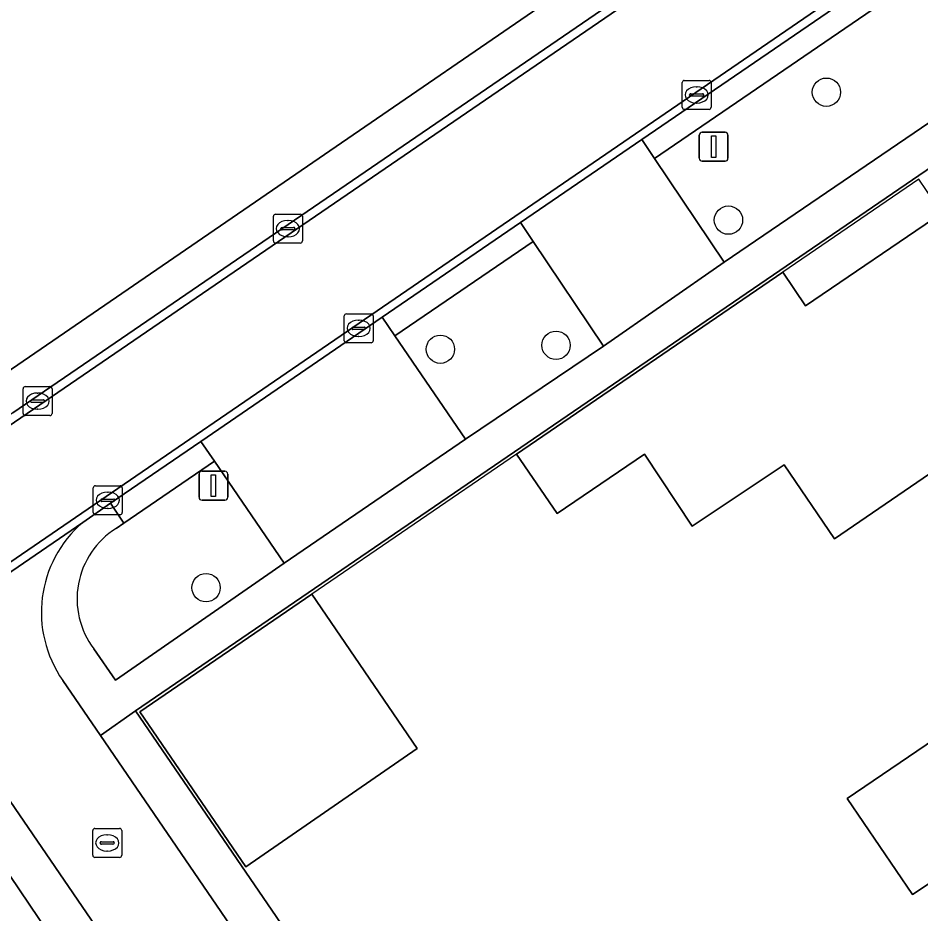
# Model space of a CAD drawing. Extents: x 155275 to 156265, y 382654 to 383635.
# Drawn here: x 155517.7 to 155548.86, y 383332.8 to 383363.73 of the extents above; entities that cross this region are included whole.
import ezdxf

# ---------------------------------------------------------------- set-up
doc = ezdxf.new("R2010")
doc.units = 0
for name, color, linetype in [('IMGEO_Boom', 7, 'Continuous'), ('IMGEO_Erf', 7, 'Continuous'), ('IMGEO_Groenvoorziening', 7, 'Continuous'), ('IMGEO_Kolk', 7, 'Continuous'), ('IMGEO_Lichtmast', 7, 'Continuous'), ('IMGEO_Muur', 7, 'Continuous'), ('IMGEO_Pand', 7, 'Continuous'), ('IMGEO_Pand_overbouw', 7, 'Continuous'), ('IMGEO_Parkeervlak_open', 7, 'Continuous'), ('IMGEO_Rijbaan_lokaal_open', 7, 'Continuous'), ('IMGEO_Voetpad_open', 7, 'Continuous')]:
    doc.layers.add(name, color=color, linetype=linetype)

msp = doc.modelspace()

# ---------------------------------------------------------------- linework, layer by layer
at = {"layer": 'IMGEO_Boom'}
for centre in [(155545.598, 383361.169), (155542.217, 383356.752), (155532.277, 383352.296), (155536.267, 383352.431), (155524.191, 383344.064)]:
    msp.add_circle(centre, 0.489, dxfattribs=at)
at = {"layer": 'IMGEO_Erf'}
msp.add_lwpolyline([(155516.403, 383350.958), (155517.291, 383351.483), (155547.646, 383372.316), (155547.186, 383372.985), (155545.891, 383374.867), (155513.415, 383422.397)], dxfattribs=at)
for points in [[(155554.524, 383362.222), (155521.756, 383339.814), (155585.616, 383246.401), (155618.427, 383268.752), (155618.124, 383269.195)], [(155545.875, 383345.753), (155544.143, 383348.308), (155540.963, 383346.186), (155539.315, 383348.678), (155536.308, 383346.626), (155534.904, 383348.672), (155544.09, 383354.95), (155544.874, 383353.792), (155549.582, 383356.997), (155551.174, 383358.087), (155555.656, 383351.45), (155551.358, 383348.545), (155550.905, 383349.19)], [(155555.044, 383333.379), (155552.972, 383336.407), (155548.571, 383333.467), (155546.313, 383336.792), (155559.011, 383345.413), (155560.461, 383343.338), (155560.986, 383343.698), (155563.925, 383339.448)], [(155525.559, 383334.426), (155521.901, 383339.774), (155527.837, 383343.838), (155531.48, 383338.507)], [(155518.42, 383332.648), (155516.069, 383336.112), (155494.094, 383320.967), (155495.01, 383319.623), (155509.565, 383298.295), (155558.036, 383227.48), (155580.05, 383242.47)]]:
    msp.add_lwpolyline(points, close=True, dxfattribs=at)
at = {"layer": 'IMGEO_Groenvoorziening'}
for points in [[(155549.701, 383365.753), (155549.531, 383365.636), (155539.666, 383358.883), (155542.073, 383355.304), (155552.16, 383362.169)], [(155535.477, 383356.012), (155530.708, 383352.756), (155533.148, 383349.19), (155537.903, 383352.404)]]:
    msp.add_lwpolyline(points, close=True, dxfattribs=at)
for points in [[(155520.318, 383341.954), (155521.065, 383340.871), (155526.891, 383344.915), (155524.48, 383348.432)], [(155524.48, 383348.432), (155521.354, 383346.289), (155521.085, 383346.105)]]:
    msp.add_lwpolyline(points, dxfattribs=at)
msp.add_arc((155522.602, 383343.678), 2.862, 122.0099, 217.0526, dxfattribs=at)
at = {"layer": 'IMGEO_Kolk'}
for p, q in [((155540.619, 383360.648), (155540.619, 383361.5)), ((155540.694, 383361.574), (155541.546, 383361.574)), ((155541.62, 383361.5), (155541.62, 383360.648)), ((155540.878, 383361.068), (155540.878, 383361.08)), ((155540.921, 383361.117), (155541.319, 383361.117)), ((155541.107, 383361.354), (155541.132, 383361.354)), ((155541.362, 383361.08), (155541.362, 383361.068)), ((155541.316, 383361.031), (155540.918, 383361.031)), ((155541.13, 383360.794), (155541.105, 383360.794)), ((155541.546, 383360.574), (155540.694, 383360.574)), ((155526.513, 383356.032), (155526.513, 383356.884)), ((155526.588, 383356.958), (155527.44, 383356.958)), ((155527.001, 383356.738), (155527.026, 383356.738)), ((155527.514, 383356.884), (155527.514, 383356.032)), ((155526.772, 383356.452), (155526.772, 383356.464)), ((155527.21, 383356.415), (155526.812, 383356.415)), ((155526.815, 383356.501), (155527.213, 383356.501)), ((155527.256, 383356.464), (155527.256, 383356.452)), ((155527.024, 383356.178), (155526.999, 383356.178)), ((155527.44, 383355.958), (155526.588, 383355.958)), ((155528.957, 383352.591), (155528.957, 383353.443)), ((155529.032, 383353.517), (155529.884, 383353.517)), ((155529.445, 383353.297), (155529.47, 383353.297)), ((155529.958, 383353.443), (155529.958, 383352.591)), ((155529.216, 383353.011), (155529.216, 383353.023)), ((155529.654, 383352.974), (155529.256, 383352.974)), ((155529.259, 383353.06), (155529.657, 383353.06)), ((155529.7, 383353.023), (155529.7, 383353.011)), ((155529.468, 383352.737), (155529.443, 383352.737)), ((155529.884, 383352.517), (155529.032, 383352.517)), ((155517.878, 383350.078), (155517.878, 383350.93)), ((155517.953, 383351.004), (155518.805, 383351.004)), ((155518.366, 383350.784), (155518.391, 383350.784)), ((155518.879, 383350.93), (155518.879, 383350.078)), ((155518.137, 383350.498), (155518.137, 383350.51)), ((155518.18, 383350.547), (155518.578, 383350.547)), ((155518.621, 383350.51), (155518.621, 383350.498)), ((155518.575, 383350.461), (155518.177, 383350.461)), ((155518.389, 383350.224), (155518.364, 383350.224)), ((155518.805, 383350.004), (155517.953, 383350.004)), ((155520.298, 383346.656), (155520.298, 383347.508)), ((155520.373, 383347.582), (155521.225, 383347.582)), ((155520.786, 383347.362), (155520.811, 383347.362)), ((155521.299, 383347.508), (155521.299, 383346.656)), ((155520.557, 383347.076), (155520.557, 383347.088)), ((155520.995, 383347.039), (155520.597, 383347.039)), ((155520.6, 383347.125), (155520.998, 383347.125)), ((155521.041, 383347.088), (155521.041, 383347.076)), ((155520.809, 383346.802), (155520.784, 383346.802)), ((155521.225, 383346.582), (155520.373, 383346.582)), ((155520.281, 383334.826), (155520.281, 383335.678)), ((155520.356, 383335.752), (155521.208, 383335.752)), ((155520.769, 383335.532), (155520.794, 383335.532)), ((155521.282, 383335.678), (155521.282, 383334.826)), ((155520.54, 383335.246), (155520.54, 383335.258)), ((155520.978, 383335.209), (155520.58, 383335.209)), ((155520.583, 383335.295), (155520.981, 383335.295)), ((155521.024, 383335.258), (155521.024, 383335.246)), ((155520.792, 383334.972), (155520.767, 383334.972)), ((155521.208, 383334.752), (155520.356, 383334.752))]:
    msp.add_line(p, q, dxfattribs=at)
for points in [[(155540.619, 383360.648), (155540.619, 383361.5)], [(155540.694, 383361.574), (155541.546, 383361.574)], [(155541.62, 383361.5), (155541.62, 383360.648)], [(155541.546, 383360.574), (155540.694, 383360.574)], [(155526.513, 383356.032), (155526.513, 383356.884)], [(155526.588, 383356.958), (155527.44, 383356.958)], [(155527.514, 383356.884), (155527.514, 383356.032)], [(155527.44, 383355.958), (155526.588, 383355.958)], [(155528.957, 383352.591), (155528.957, 383353.443)], [(155529.032, 383353.517), (155529.884, 383353.517)], [(155529.958, 383353.443), (155529.958, 383352.591)], [(155529.884, 383352.517), (155529.032, 383352.517)], [(155517.878, 383350.078), (155517.878, 383350.93)], [(155517.953, 383351.004), (155518.805, 383351.004)], [(155518.879, 383350.93), (155518.879, 383350.078)], [(155518.805, 383350.004), (155517.953, 383350.004)], [(155520.298, 383346.656), (155520.298, 383347.508)], [(155520.373, 383347.582), (155521.225, 383347.582)], [(155521.299, 383347.508), (155521.299, 383346.656)], [(155521.225, 383346.582), (155520.373, 383346.582)], [(155520.281, 383334.826), (155520.281, 383335.678)], [(155520.356, 383335.752), (155521.208, 383335.752)], [(155521.282, 383335.678), (155521.282, 383334.826)], [(155521.208, 383334.752), (155520.356, 383334.752)]]:
    msp.add_lwpolyline(points, dxfattribs=at)
for centre, radius, start, end in [((155540.696, 383361.498), 0.0765, 91.552, 178.448), ((155540.696, 383361.498), 0.0765, 91.552, 178.448), ((155541.544, 383361.498), 0.0765, 1.552, 88.448), ((155541.544, 383361.498), 0.0765, 1.552, 88.448), ((155540.918, 383361.077), 0.0403, 85.8775, 175.7526), ((155540.915, 383361.067), 0.0366, 178.938, 274.7102), ((155541.319, 383361.074), 0.043, 264.8664, 352.4533), ((155541.323, 383361.079), 0.0386, 1.7309, 96.639), ((155540.696, 383360.65), 0.0765, 181.552, 268.448), ((155540.696, 383360.65), 0.0765, 181.552, 268.448), ((155541.544, 383360.65), 0.0765, 271.552, 358.448), ((155541.544, 383360.65), 0.0765, 271.552, 358.448), ((155526.59, 383356.882), 0.0765, 91.552, 178.448), ((155526.59, 383356.882), 0.0765, 91.552, 178.448), ((155527.438, 383356.882), 0.0765, 1.552, 88.448), ((155527.438, 383356.882), 0.0765, 1.552, 88.448), ((155526.812, 383356.461), 0.0403, 85.8775, 175.7526), ((155526.809, 383356.451), 0.0366, 178.938, 274.7102), ((155527.213, 383356.458), 0.043, 264.8664, 352.4533), ((155527.217, 383356.463), 0.0386, 1.7309, 96.639), ((155526.59, 383356.034), 0.0765, 181.552, 268.448), ((155526.59, 383356.034), 0.0765, 181.552, 268.448), ((155527.438, 383356.034), 0.0765, 271.552, 358.448), ((155527.438, 383356.034), 0.0765, 271.552, 358.448), ((155529.034, 383353.441), 0.0765, 91.552, 178.448), ((155529.034, 383353.441), 0.0765, 91.552, 178.448), ((155529.882, 383353.441), 0.0765, 1.552, 88.448), ((155529.882, 383353.441), 0.0765, 1.552, 88.448), ((155529.256, 383353.02), 0.0403, 85.8775, 175.7526), ((155529.253, 383353.01), 0.0366, 178.938, 274.7102), ((155529.657, 383353.017), 0.043, 264.8664, 352.4533), ((155529.661, 383353.022), 0.0386, 1.7309, 96.639), ((155529.034, 383352.593), 0.0765, 181.552, 268.448), ((155529.034, 383352.593), 0.0765, 181.552, 268.448), ((155529.882, 383352.593), 0.0765, 271.552, 358.448), ((155529.882, 383352.593), 0.0765, 271.552, 358.448), ((155517.955, 383350.928), 0.0765, 91.552, 178.448), ((155517.955, 383350.928), 0.0765, 91.552, 178.448), ((155518.803, 383350.928), 0.0765, 1.552, 88.448), ((155518.803, 383350.928), 0.0765, 1.552, 88.448), ((155518.177, 383350.507), 0.0403, 85.8775, 175.7526), ((155518.174, 383350.497), 0.0366, 178.938, 274.7102), ((155518.578, 383350.504), 0.043, 264.8664, 352.4533), ((155518.582, 383350.509), 0.0386, 1.7309, 96.639), ((155517.955, 383350.08), 0.0765, 181.552, 268.448), ((155517.955, 383350.08), 0.0765, 181.552, 268.448), ((155518.803, 383350.08), 0.0765, 271.552, 358.448), ((155518.803, 383350.08), 0.0765, 271.552, 358.448), ((155520.375, 383347.506), 0.0765, 91.552, 178.448), ((155520.375, 383347.506), 0.0765, 91.552, 178.448), ((155521.223, 383347.506), 0.0765, 1.552, 88.448), ((155521.223, 383347.506), 0.0765, 1.552, 88.448), ((155520.597, 383347.085), 0.0403, 85.8775, 175.7526), ((155520.594, 383347.075), 0.0366, 178.938, 274.7102), ((155520.998, 383347.082), 0.043, 264.8664, 352.4533), ((155521.002, 383347.087), 0.0386, 1.7309, 96.639), ((155520.375, 383346.658), 0.0765, 181.552, 268.448), ((155520.375, 383346.658), 0.0765, 181.552, 268.448), ((155521.223, 383346.658), 0.0765, 271.552, 358.448), ((155521.223, 383346.658), 0.0765, 271.552, 358.448), ((155520.358, 383335.676), 0.0765, 91.552, 178.448), ((155520.358, 383335.676), 0.0765, 91.552, 178.448), ((155521.206, 383335.676), 0.0765, 1.552, 88.448), ((155521.206, 383335.676), 0.0765, 1.552, 88.448), ((155520.58, 383335.255), 0.0403, 85.8775, 175.7526), ((155520.577, 383335.245), 0.0366, 178.938, 274.7102), ((155520.981, 383335.252), 0.043, 264.8664, 352.4533), ((155520.985, 383335.257), 0.0386, 1.7309, 96.639), ((155520.358, 383334.828), 0.0765, 181.552, 268.448), ((155520.358, 383334.828), 0.0765, 181.552, 268.448), ((155521.206, 383334.828), 0.0765, 271.552, 358.448), ((155521.206, 383334.828), 0.0765, 271.552, 358.448)]:
    msp.add_arc(centre, radius, start, end, dxfattribs=at)
for centre, major_axis, ratio, start_param, end_param in [((155541.106, 383361.074), (-0.387, 0.002), 0.722429, 4.712389, 7.853982), ((155541.131, 383361.074), (-0.39, 0.002), 0.717154, 1.570796, 4.712389), ((155527, 383356.458), (-0.387, 0.002), 0.722429, 4.712389, 7.853982), ((155527.025, 383356.458), (-0.39, 0.002), 0.717154, 1.570796, 4.712389), ((155529.444, 383353.017), (-0.387, 0.002), 0.722429, 4.712389, 7.853982), ((155529.469, 383353.017), (-0.39, 0.002), 0.717154, 1.570796, 4.712389), ((155518.365, 383350.504), (-0.387, 0.002), 0.722429, 4.712389, 7.853982), ((155518.39, 383350.504), (-0.39, 0.002), 0.717154, 1.570796, 4.712389), ((155520.785, 383347.082), (-0.387, 0.002), 0.722429, 4.712389, 7.853982), ((155520.81, 383347.082), (-0.39, 0.002), 0.717154, 1.570796, 4.712389), ((155520.768, 383335.252), (-0.387, 0.002), 0.722429, 4.712389, 7.853982), ((155520.793, 383335.252), (-0.39, 0.002), 0.717154, 1.570796, 4.712389)]:
    msp.add_ellipse(centre, major_axis=major_axis, ratio=ratio, start_param=start_param, end_param=end_param, dxfattribs=at)
at = {"layer": 'IMGEO_Lichtmast'}
for p, q in [((155541.21, 383358.886), (155541.21, 383359.686)), ((155541.21, 383359.686), (155541.21, 383358.886)), ((155541.31, 383359.786), (155542.1, 383359.786)), ((155542.1, 383359.786), (155541.31, 383359.786)), ((155542.2, 383359.686), (155542.2, 383358.886)), ((155542.2, 383358.886), (155542.2, 383359.686)), ((155542.1, 383358.786), (155541.31, 383358.786)), ((155541.31, 383358.786), (155542.1, 383358.786)), ((155523.951, 383347.184), (155523.951, 383347.984)), ((155523.951, 383347.984), (155523.951, 383347.184)), ((155524.051, 383348.084), (155524.841, 383348.084)), ((155524.841, 383348.084), (155524.051, 383348.084)), ((155524.941, 383347.984), (155524.941, 383347.184)), ((155524.941, 383347.184), (155524.941, 383347.984)), ((155524.841, 383347.084), (155524.051, 383347.084)), ((155524.051, 383347.084), (155524.841, 383347.084))]:
    msp.add_line(p, q, dxfattribs=at)
for points in [[(155541.63, 383359.661), (155541.78, 383359.661), (155541.78, 383358.911), (155541.63, 383358.911), (155541.63, 383359.661)], [(155524.371, 383347.959), (155524.521, 383347.959), (155524.521, 383347.209), (155524.371, 383347.209), (155524.371, 383347.959)]]:
    msp.add_lwpolyline(points, dxfattribs=at)
for centre, start, end in [((155541.31, 383359.686), 90, 180), ((155541.31, 383359.686), 90, 180), ((155542.1, 383359.686), 0, 90), ((155542.1, 383359.686), 360, 90), ((155541.31, 383358.886), 180, 270), ((155541.31, 383358.886), 180, 270), ((155542.1, 383358.886), 270, 0), ((155542.1, 383358.886), 270, 0), ((155524.051, 383347.984), 90, 180), ((155524.051, 383347.984), 90, 180), ((155524.841, 383347.984), 0, 90), ((155524.841, 383347.984), 360, 90), ((155524.051, 383347.184), 180, 270), ((155524.051, 383347.184), 180, 270), ((155524.841, 383347.184), 270, 0), ((155524.841, 383347.184), 270, 0)]:
    msp.add_arc(centre, 0.1, start, end, dxfattribs=at)
at = {"layer": 'IMGEO_Muur'}
msp.add_lwpolyline([(155534.904, 383348.672), (155527.837, 383343.838)], dxfattribs=at)
at = {"layer": 'IMGEO_Pand'}
for points in [[(155540.963, 383346.186), (155544.143, 383348.308), (155545.875, 383345.753), (155550.905, 383349.19), (155551.358, 383348.545), (155555.656, 383351.45), (155551.174, 383358.087), (155549.582, 383356.997), (155544.874, 383353.792), (155544.09, 383354.95), (155534.904, 383348.672), (155536.308, 383346.626), (155539.315, 383348.678)], [(155548.571, 383333.467), (155552.972, 383336.407), (155555.044, 383333.379), (155563.925, 383339.448), (155560.986, 383343.698), (155560.461, 383343.338), (155559.011, 383345.413), (155546.313, 383336.792)], [(155521.901, 383339.774), (155525.559, 383334.426), (155531.48, 383338.507), (155527.837, 383343.838)]]:
    msp.add_lwpolyline(points, close=True, dxfattribs=at)
at = {"layer": 'IMGEO_Pand_overbouw'}
msp.add_lwpolyline([(155549.582, 383356.997), (155548.787, 383358.161), (155544.09, 383354.95), (155544.874, 383353.792)], close=True, dxfattribs=at)
at = {"layer": 'IMGEO_Parkeervlak_open'}
for points in [[(155539.666, 383358.883), (155539.228, 383359.535), (155535.039, 383356.665), (155535.477, 383356.012), (155537.903, 383352.404), (155542.073, 383355.304)], [(155530.708, 383352.756), (155530.269, 383353.398), (155524.013, 383349.112), (155524.48, 383348.432), (155526.891, 383344.915), (155533.148, 383349.19)]]:
    msp.add_lwpolyline(points, close=True, dxfattribs=at)
at = {"layer": 'IMGEO_Rijbaan_lokaal_open'}
for points in [[(155549.095, 383366.65), (155548.143, 383365.998), (155500.38, 383333.268), (155453.502, 383301.158), (155415.989, 383275.504), (155413.779, 383278.713), (155450.858, 383304.106), (155512.791, 383346.508), (155545.973, 383369.225), (155600.872, 383406.808)], [(155580.501, 383393.203), (155517.529, 383350.104), (155512.583, 383346.72), (155508.223, 383343.736), (155450.774, 383304.414), (155450.724, 383304.38), (155449.748, 383303.711), (155441.154, 383297.824), (155413.377, 383278.796)], [(155489.301, 383325.333), (155490.548, 383326.188), (155495.133, 383329.328), (155497.181, 383330.731), (155499.665, 383332.432), (155500.559, 383333.044), (155505.817, 383336.646), (155509.949, 383339.477), (155510.529, 383339.875), (155519.934, 383346.317), (155520.899, 383346.979), (155524.013, 383349.112), (155530.269, 383353.398), (155535.039, 383356.665), (155539.228, 383359.535), (155549.075, 383366.281)], [(155519.934, 383346.317), (155510.529, 383339.875)], [(155520.545, 383338.963), (155519.248, 383340.861)], [(155585.69, 383243.652), (155584.391, 383245.552), (155520.545, 383338.963)], [(155516.069, 383338.699), (155517.287, 383336.916), (155581.249, 383243.309), (155582.508, 383241.467)]]:
    msp.add_lwpolyline(points, dxfattribs=at)
msp.add_lwpolyline([(155548.143, 383365.998), (155545.973, 383369.225), (155512.791, 383346.508), (155450.858, 383304.106), (155413.779, 383278.713), (155415.989, 383275.504), (155453.502, 383301.158), (155500.38, 383333.268)], close=True, dxfattribs=at)
msp.add_arc((155522.612, 383343.209), 4.103, 130.7552, 214.912, dxfattribs=at)
at = {"layer": 'IMGEO_Voetpad_open'}
for points in [[(155580.501, 383393.203), (155579.299, 383394.927), (155549.681, 383374.692), (155549.13, 383374.315), (155547.186, 383372.985), (155547.646, 383372.316), (155517.291, 383351.483), (155516.403, 383350.958), (155514.193, 383349.69)], [(155517.529, 383350.104), (155580.501, 383393.203)], [(155549.258, 383366.407), (155549.075, 383366.281), (155549.531, 383365.636), (155549.701, 383365.753), (155552.16, 383362.169), (155542.073, 383355.304), (155537.903, 383352.404), (155533.148, 383349.19), (155526.891, 383344.915), (155521.065, 383340.871), (155520.318, 383341.954)], [(155519.248, 383340.861), (155520.545, 383338.963), (155521.756, 383339.814), (155554.524, 383362.222)], [(155521.085, 383346.105), (155521.354, 383346.289), (155520.899, 383346.979), (155519.934, 383346.317)]]:
    msp.add_lwpolyline(points, dxfattribs=at)
for points in [[(155549.531, 383365.636), (155549.075, 383366.281), (155539.228, 383359.535), (155539.666, 383358.883)], [(155535.477, 383356.012), (155535.039, 383356.665), (155530.269, 383353.398), (155530.708, 383352.756)], [(155524.48, 383348.432), (155524.013, 383349.112), (155520.899, 383346.979), (155521.354, 383346.289)], [(155521.756, 383339.814), (155520.545, 383338.963), (155584.391, 383245.552), (155585.616, 383246.401)], [(155517.287, 383336.916), (155516.069, 383336.112), (155518.42, 383332.648), (155580.05, 383242.47), (155581.249, 383243.309)]]:
    msp.add_lwpolyline(points, close=True, dxfattribs=at)
for centre, radius, start, end in [((155522.612, 383343.209), 4.103, 130.7552, 214.912), ((155522.602, 383343.678), 2.862, 122.0099, 217.0526)]:
    msp.add_arc(centre, radius, start, end, dxfattribs=at)

doc.saveas('drawing.dxf')
